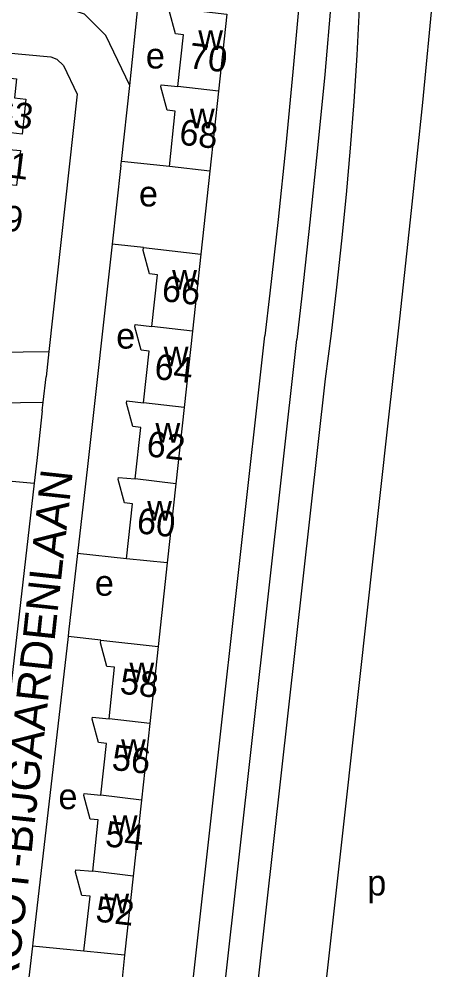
# Model space of a CAD drawing. Extents: x 159675 to 162108, y 386471 to 388472.
# Drawn here: x 162036.8 to 162101.5, y 387938.6 to 388087.2 of the extents above; entities that cross this region are included whole.
import ezdxf

# ---------------------------------------------------------------- set-up
doc = ezdxf.new("R2010")
doc.units = 0
for name, color, linetype in [('BLT_Basislijn', 7, 'Continuous'), ('BLT_Bebouwing', 7, 'Continuous'), ('BLT_Centroide', 7, 'Continuous'), ('BLT_Huisnummer', 7, 'Continuous'), ('BLT_Huisnummer_ tussenligend', 7, 'Continuous'), ('BLT_Onderverdeling_panden', 7, 'Continuous'), ('BLT_Straatnaam', 7, 'Continuous')]:
    doc.layers.add(name, color=color, linetype=linetype)

msp = doc.modelspace()

# ---------------------------------------------------------------- linework, layer by layer
at = {"layer": 'BLT_Basislijn'}
for p, q in [((162052.69, 388064.32), (162051.33, 388052.04)), ((162052.69, 388064.32), (162052.76, 388064.94)), ((162060.26, 388064.18), (162052.76, 388064.94)), ((162066.6, 388063.45), (162065.18, 388050.47)), ((162056.22, 388051.5), (162051.33, 388052.04)), ((162061.74, 387917.01), (162075.2, 388037.72)), ((162066.71, 387916.44), (162080.17, 388037.13)), ((161952.75, 388034.39), (162041.42, 388035.23)), ((162041.42, 388035.23), (162040.99, 388031.29)), ((162040.55, 388027.33), (162040.99, 388031.29)), ((162012.21, 388026.88), (162040.55, 388027.33)), ((162040.4, 388025.96), (162040.55, 388027.33)), ((162029.62, 388015.55), (162039.14, 388014.69)), ((162039.14, 388014.69), (162034.44, 387973.74)), ((162045.93, 388003.7), (162044.52, 387991.38)), ((162053.58, 388002.87), (162045.93, 388003.7)), ((162059.91, 388002.21), (162058.49, 387989.13)), ((162044.52, 387991.38), (162044.44, 387990.71)), ((162044.44, 387990.71), (162038.94, 387942.81)), ((162049.56, 387990.14), (162044.44, 387990.71)), ((162038.88, 387942.29), (162037.46, 387929.92)), ((162038.94, 387942.81), (162038.88, 387942.29)), ((162046.91, 387941.53), (162038.88, 387942.29)), ((162053.27, 387940.88), (162051.9, 387927.77))]:
    msp.add_line(p, q, dxfattribs=at)
for points in [[(162083.21, 388125.13), (162082.42, 388113.58), (162081.54, 388102.03), (162080.59, 388090.49), (162079.55, 388078.95), (162078.44, 388067.42), (162077.25, 388055.9), (162075.97, 388044.39), (162075.2, 388037.72)], [(162088.2, 388124.81), (162087.4, 388113.23), (162086.53, 388101.67), (162085.57, 388090.11), (162084.54, 388078.55), (162083.42, 388067.01), (162082.23, 388055.47), (162080.96, 388043.94), (162080.17, 388037.13)], [(162090.7, 388125.26), (162090.71, 388117.98), (162090.63, 388110.69), (162090.48, 388103.41), (162090.25, 388096.13), (162089.94, 388088.86), (162089.55, 388081.58), (162089.07, 388074.32), (162088.52, 388067.05), (162087.89, 388059.8), (162087.18, 388052.55), (162086.39, 388045.31), (162085.52, 388038.08), (162084.59, 388031)], [(162054.07, 388076.81), (162050.36, 388084.64), (162046.98, 388087.96), (162043.38, 388089.17), (161965.52, 388096.34), (161954.81, 388097.08), (161947.52, 388098.11), (161940.36, 388097.93)], [(162101.45, 388091.1), (162099.79, 388074.18), (162098.05, 388057.26), (162096.22, 388040.36), (162094.33, 388023.58)], [(161952.75, 388034.39), (161955.43, 388049.77), (161957.72, 388068.82), (161958.07, 388089), (162041.72, 388081.29), (162042.69, 388080.96), (162043.74, 388079.93), (162045.86, 388075.45), (162041.42, 388035.23)], [(162054.07, 388076.81), (162055.41, 388089.55), (162060.31, 388088.99)], [(162052.76, 388064.94), (162054.07, 388076.81)], [(162051.33, 388052.04), (162047.49, 388017.3), (162045.93, 388003.7)], [(162084.59, 388031), (162074.2, 387937.65), (162072.72, 387921.54)], [(162040.4, 388025.96), (162039.54, 388018.21), (162039.14, 388014.69)], [(162094.33, 388023.58), (162087.75, 387963.74), (162083.53, 387925.78)]]:
    msp.add_lwpolyline(points, dxfattribs=at)
at = {"layer": 'BLT_Bebouwing'}
for p, q in [((162067.95, 388075.92), (162066.6, 388063.45)), ((162066.6, 388063.45), (162060.26, 388064.18)), ((162056.22, 388051.5), (162065.18, 388050.47)), ((162065.18, 388050.47), (162063.87, 388038.42)), ((162063.87, 388038.42), (162062.57, 388026.5)), ((162062.57, 388026.5), (162061.26, 388014.59)), ((162061.26, 388014.59), (162059.91, 388002.21)), ((162059.91, 388002.21), (162053.58, 388002.87)), ((162049.56, 387990.14), (162058.49, 387989.13)), ((162058.49, 387989.13), (162057.19, 387977.11)), ((162057.19, 387977.11), (162055.9, 387965.15)), ((162055.9, 387965.15), (162054.61, 387953.27)), ((162054.61, 387953.27), (162053.27, 387940.88)), ((162053.27, 387940.88), (162046.91, 387941.53))]:
    msp.add_line(p, q, dxfattribs=at)
for points in [[(162061.61, 388076.67), (162062.48, 388084.74), (162061.22, 388084.87), (162060.25, 388088.52), (162060.31, 388088.99)], [(162060.31, 388088.99), (162069.26, 388087.98), (162067.95, 388075.92)], [(162028.8, 388078.67), (162036.38, 388077.85), (162036.06, 388074.9), (162037.86, 388074.7), (162037.27, 388069.22), (162035.49, 388069.41)], [(162060.26, 388064.18), (162061.18, 388072.79), (162059.93, 388072.94), (162058.95, 388076.61), (162059, 388076.94), (162061.61, 388076.67)], [(162035.49, 388069.41), (162035.21, 388066.84), (162036.99, 388066.65), (162036.39, 388061.17), (162034.6, 388061.36)], [(162057.53, 388039.16), (162058.4, 388047.25), (162057.16, 388047.39), (162056.18, 388051.05), (162056.22, 388051.5)], [(162056.24, 388027.25), (162057.09, 388035.31), (162055.84, 388035.44), (162054.88, 388039.1), (162054.91, 388039.45), (162057.53, 388039.16)], [(162054.92, 388015.33), (162055.8, 388023.39), (162054.56, 388023.52), (162053.59, 388027.18), (162053.63, 388027.53), (162056.24, 388027.25)], [(162053.58, 388002.87), (162054.52, 388011.45), (162053.27, 388011.58), (162052.28, 388015.25), (162052.33, 388015.57), (162054.92, 388015.33)], [(162050.88, 387977.85), (162051.71, 387985.92), (162050.48, 387986.04), (162049.51, 387989.7), (162049.56, 387990.14)], [(162049.58, 387965.89), (162050.43, 387973.98), (162049.19, 387974.12), (162048.22, 387977.77), (162048.25, 387978.11), (162050.88, 387977.85)], [(162048.3, 387954.01), (162049.14, 387962.04), (162047.88, 387962.17), (162046.92, 387965.84), (162046.96, 387966.18), (162049.58, 387965.89)], [(162046.91, 387941.53), (162047.88, 387950.12), (162046.6, 387950.25), (162045.62, 387953.9), (162045.67, 387954.25), (162048.3, 387954.01)]]:
    msp.add_lwpolyline(points, dxfattribs=at)
at = {"layer": 'BLT_Onderverdeling_panden'}
for p, q in [((162067.95, 388075.92), (162061.61, 388076.67)), ((162063.87, 388038.42), (162057.53, 388039.16)), ((162062.57, 388026.5), (162056.24, 388027.25)), ((162061.26, 388014.59), (162054.92, 388015.33)), ((162057.19, 387977.11), (162050.88, 387977.85)), ((162055.9, 387965.15), (162049.58, 387965.89)), ((162054.61, 387953.27), (162048.3, 387954.01))]:
    msp.add_line(p, q, dxfattribs=at)

# ---------------------------------------------------------------- texts
at = {"layer": 'BLT_Centroide'}
for s, p in [('w', (162064.78, 388082.38)), ('e', (162056.59, 388079.48)), ('w', (162063.47, 388070.11)), ('e', (162055.51, 388057.92)), ('w', (162060.7, 388044.89)), ('e', (162051.96, 388035.7)), ('w', (162059.39, 388032.91)), ('w', (162058.09, 388021)), ('w', (162056.8, 388008.83)), ('e', (162048.62, 387997.08)), ('w', (162054.03, 387983.55)), ('w', (162052.72, 387971.58)), ('e', (162042.93, 387963.72)), ('w', (162051.42, 387959.67)), ('p', (162091.18, 387950.23)), ('w', (162050.11, 387947.45))]:
    msp.add_text(s, height=4, dxfattribs=at).set_placement(p)
at = {"layer": 'BLT_Huisnummer'}
for s, rotation, p in [('70', 353.2966, (162063.16, 388079.55)), ('163', 352.5284, (162029.86, 388071.1)), ('68', 353.2919, (162061.67, 388067.61)), ('159', 352.5284, (162028.27, 388054.99)), ('66', 353.2919, (162058.95, 388043.16)), ('60', 353.2919, (162055.04, 388006.88)), ('58', 353.2919, (162052.4, 387981.8)), ('52', 353.2919, (162048.61, 387946.19))]:
    msp.add_text(s, height=4, rotation=rotation, dxfattribs=at).set_placement(p)
at = {"layer": 'BLT_Huisnummer_ tussenligend'}
for s, rotation, p in [('161', 352.5284, (162029.2, 388063.24)), ('64', 353.2919, (162057.79, 388030.98)), ('62', 353.2919, (162056.56, 388018.9)), ('56', 353.2919, (162051.14, 387969.89)), ('54', 353.2919, (162050.1, 387957.94))]:
    msp.add_text(s, height=4, rotation=rotation, dxfattribs=at).set_placement(p)
at = {"layer": 'BLT_Straatnaam'}
msp.add_text('GROOT-BIJGAARDENLAAN', height=5, rotation=83.8207, dxfattribs=at).set_placement((162035.83, 387930.06))

doc.saveas('drawing.dxf')
